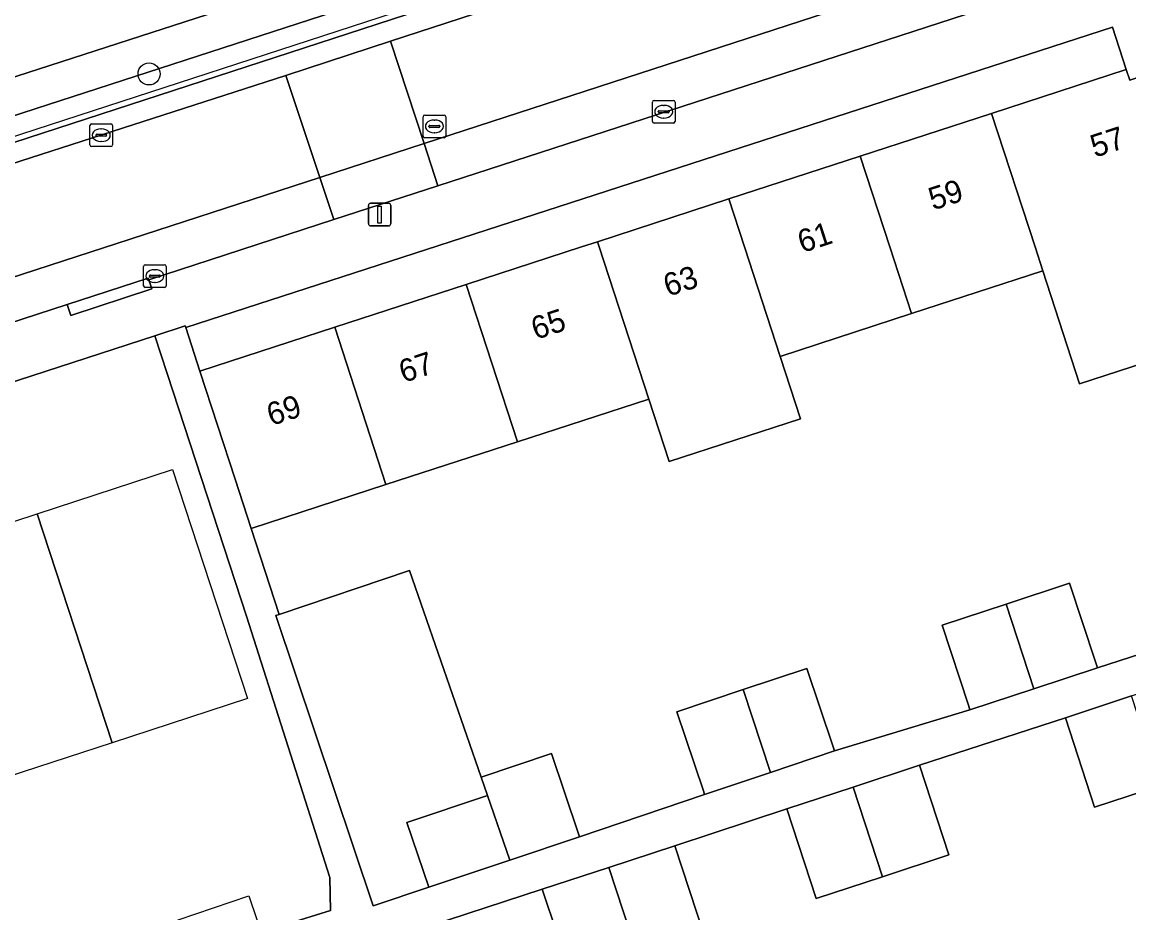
# Model space of a CAD drawing. Extents: x 158086 to 159499, y 382904 to 383981.
# Drawn here: x 159252.9 to 159301.76, y 382970.59 to 383009.93 of the extents above; entities that cross this region are included whole.
import ezdxf

# ---------------------------------------------------------------- set-up
doc = ezdxf.new("R2010")
doc.units = 0
for name, color, linetype in [('IMGEO_Boom', 7, 'Continuous'), ('IMGEO_Erf', 7, 'Continuous'), ('IMGEO_Groenvoorziening', 7, 'Continuous'), ('IMGEO_Haag', 7, 'Continuous'), ('IMGEO_Hek', 7, 'Continuous'), ('IMGEO_Kolk', 7, 'Continuous'), ('IMGEO_Lichtmast', 7, 'Continuous'), ('IMGEO_Pand', 7, 'Continuous'), ('IMGEO_Pand_nummerreeks', 7, 'Continuous'), ('IMGEO_Pand_vergunning_verleend', 7, 'Continuous'), ('IMGEO_Parkeervlak_open', 7, 'Continuous'), ('IMGEO_Rijbaan_lokaal_open', 7, 'Continuous'), ('IMGEO_Rioolput', 7, 'Continuous'), ('IMGEO_Voetpad_open', 7, 'Continuous')]:
    doc.layers.add(name, color=color, linetype=linetype)

msp = doc.modelspace()

# ---------------------------------------------------------------- linework, layer by layer
at = {"layer": 'IMGEO_Boom'}
msp.add_circle((159258.503, 383007.643), 0.489, dxfattribs=at)
at = {"layer": 'IMGEO_Erf'}
msp.add_lwpolyline([(159295.698, 383005.9), (159301.65, 383007.839), (159301.039, 383009.71), (159260.119, 382996.447), (159260.748, 382994.513), (159266.7, 382996.452), (159272.5, 382998.342), (159277.589, 383000), (159278.3, 383000.232), (159284.099, 383002.121), (159289.898, 383004.01)], close=True, dxfattribs=at)
for points in [[(159304.799, 382995.656), (159299.588, 382993.958), (159297.964, 382998.943), (159292.164, 382997.056), (159286.364, 382995.17), (159287.26, 382992.417), (159281.46, 382990.53), (159280.564, 382993.283), (159274.763, 382991.397), (159268.962, 382989.51), (159263.01, 382987.574), (159264.248, 382983.777), (159270.008, 382985.706), (159273.16, 382976.594), (159276.268, 382977.635), (159277.442, 382974.131), (159277.502, 382973.953), (159283.029, 382975.822), (159282.975, 382975.984), (159281.807, 382979.47), (159284.737, 382980.452), (159287.545, 382981.392), (159288.707, 382977.923), (159288.767, 382977.744), (159294.744, 382979.564), (159294.675, 382979.773), (159293.513, 382983.294), (159296.34, 382984.226), (159299.143, 382985.151), (159300.288, 382981.68), (159300.373, 382981.421), (159303.246, 382982.341)], [(159257.677, 382968.573), (159260.769, 382969.076), (159261.922, 382969.264), (159266.519, 382970.695), (159266.482, 382972.159), (159262.803, 382983.692), (159259.568, 382993.606), (159258.76, 382996.08), (159214.706, 382981.748), (159213.31, 382981.294), (159198.325, 382976.442), (159190.858, 382974.025), (159188.086, 382971.509), (159185.212, 382957.789), (159182.007, 382942.147), (159181.621, 382940.276), (159183.582, 382936.837), (159192.563, 382936.25), (159211.574, 382935.842), (159223.109, 382936.368), (159224.421, 382936.428)], [(159303.177, 382976.222), (159300.249, 382975.257), (159298.966, 382979.214), (159292.517, 382977.116), (159293.813, 382973.15), (159290.884, 382972.19), (159287.955, 382971.23), (159286.66, 382975.19), (159281.715, 382973.56), (159283.01, 382969.609)], [(159277.186, 382967.7), (159275.858, 382971.637), (159270.876, 382970.009)]]:
    msp.add_lwpolyline(points, dxfattribs=at)
at = {"layer": 'IMGEO_Groenvoorziening'}
for points in [[(159394.591, 383061.6), (159382.08, 383100.028), (159376.442, 383117.825), (159376.239, 383117.76), (159377.099, 383115.09), (159382.015, 383099.425), (159394.354, 383061.521), (159394.742, 383059.92), (159394.852, 383058.864), (159394.851, 383057.802), (159394.74, 383056.747), (159394.518, 383055.708), (159394.189, 383054.699), (159393.757, 383053.729), (159392.761, 383052.242), (159392.064, 383051.469), (159391.291, 383050.772), (159390.448, 383050.16), (159389.547, 383049.64), (159388.596, 383049.216), (159285.231, 383015.529), (159284.949, 383016.331), (159234.68, 383000)], [(159238.374, 383000), (159388.686, 383048.983)]]:
    msp.add_lwpolyline(points, dxfattribs=at)
for points in [[(159262.51, 383080.083), (159170.278, 383051.14), (159073.361, 383019.728), (159072.548, 383017.804), (159094.248, 382956.684), (159183.625, 382985.215), (159284.422, 383017.829)], [(159284.949, 383016.331), (159284.422, 383017.829), (159183.625, 382985.215), (159184.112, 382983.572), (159234.68, 383000)]]:
    msp.add_lwpolyline(points, close=True, dxfattribs=at)
at = {"layer": 'IMGEO_Haag'}
for points in [[(159394.591, 383061.6), (159382.08, 383100.028), (159376.442, 383117.825), (159376.239, 383117.76), (159377.099, 383115.09), (159382.015, 383099.425), (159394.354, 383061.521), (159394.742, 383059.92), (159394.852, 383058.864), (159394.851, 383057.802), (159394.74, 383056.747), (159394.518, 383055.708), (159394.189, 383054.699), (159393.757, 383053.729), (159392.761, 383052.242), (159392.064, 383051.469), (159391.291, 383050.772), (159390.448, 383050.16), (159389.547, 383049.64), (159388.596, 383049.216), (159285.231, 383015.529), (159284.949, 383016.331), (159234.68, 383000)], [(159238.374, 383000), (159388.686, 383048.983)]]:
    msp.add_lwpolyline(points, dxfattribs=at)
at = {"layer": 'IMGEO_Hek'}
msp.add_lwpolyline([(159285.231, 383015.529), (159237.58, 383000)], dxfattribs=at)
at = {"layer": 'IMGEO_Kolk'}
for p, q in [((159280.726, 383005.547), (159280.726, 383006.399)), ((159280.801, 383006.473), (159281.653, 383006.473)), ((159281.727, 383006.399), (159281.727, 383005.547)), ((159280.985, 383005.967), (159280.985, 383005.979)), ((159281.423, 383005.93), (159281.025, 383005.93)), ((159281.028, 383006.016), (159281.426, 383006.016)), ((159281.214, 383006.253), (159281.239, 383006.253)), ((159281.469, 383005.979), (159281.469, 383005.967)), ((159255.889, 383004.511), (159255.889, 383005.363)), ((159255.964, 383005.437), (159256.816, 383005.437)), ((159256.89, 383005.363), (159256.89, 383004.511)), ((159281.653, 383005.473), (159280.801, 383005.473)), ((159281.237, 383005.693), (159281.212, 383005.693)), ((159256.148, 383004.931), (159256.148, 383004.943)), ((159256.586, 383004.894), (159256.188, 383004.894)), ((159256.191, 383004.98), (159256.589, 383004.98)), ((159256.377, 383005.217), (159256.402, 383005.217)), ((159256.632, 383004.943), (159256.632, 383004.931)), ((159256.816, 383004.437), (159255.964, 383004.437)), ((159256.4, 383004.657), (159256.375, 383004.657)), ((159258.257, 382998.289), (159258.257, 382999.141)), ((159258.332, 382999.215), (159259.184, 382999.215)), ((159258.745, 382998.995), (159258.77, 382998.995)), ((159259.258, 382999.141), (159259.258, 382998.289)), ((159258.516, 382998.709), (159258.516, 382998.721)), ((159258.954, 382998.672), (159258.556, 382998.672)), ((159258.559, 382998.758), (159258.957, 382998.758)), ((159259, 382998.721), (159259, 382998.709)), ((159259.184, 382998.215), (159258.332, 382998.215)), ((159258.768, 382998.435), (159258.743, 382998.435))]:
    msp.add_line(p, q, dxfattribs=at)
for points in [[(159280.726, 383005.547), (159280.726, 383006.399)], [(159280.801, 383006.473), (159281.653, 383006.473)], [(159281.727, 383006.399), (159281.727, 383005.547)], [(159255.889, 383004.511), (159255.889, 383005.363)], [(159255.964, 383005.437), (159256.816, 383005.437)], [(159256.89, 383005.363), (159256.89, 383004.511)], [(159281.653, 383005.473), (159280.801, 383005.473)], [(159256.816, 383004.437), (159255.964, 383004.437)], [(159258.257, 382998.289), (159258.257, 382999.141)], [(159258.332, 382999.215), (159259.184, 382999.215)], [(159259.258, 382999.141), (159259.258, 382998.289)], [(159259.184, 382998.215), (159258.332, 382998.215)]]:
    msp.add_lwpolyline(points, dxfattribs=at)
for centre, radius, start, end in [((159280.803, 383006.397), 0.0765, 91.552, 178.448), ((159280.803, 383006.397), 0.0765, 91.552, 178.448), ((159281.651, 383006.397), 0.0765, 1.552, 88.448), ((159281.651, 383006.397), 0.0765, 1.552, 88.448), ((159281.025, 383005.976), 0.0403, 85.8775, 175.7526), ((159281.022, 383005.966), 0.0366, 178.938, 274.7102), ((159281.426, 383005.973), 0.043, 264.8664, 352.4533), ((159281.43, 383005.978), 0.0386, 1.7309, 96.639), ((159255.966, 383005.361), 0.0765, 91.552, 178.448), ((159255.966, 383005.361), 0.0765, 91.552, 178.448), ((159256.814, 383005.361), 0.0765, 1.552, 88.448), ((159256.814, 383005.361), 0.0765, 1.552, 88.448), ((159280.803, 383005.549), 0.0765, 181.552, 268.448), ((159280.803, 383005.549), 0.0765, 181.552, 268.448), ((159281.651, 383005.549), 0.0765, 271.552, 358.448), ((159281.651, 383005.549), 0.0765, 271.552, 358.448), ((159256.188, 383004.94), 0.0403, 85.8775, 175.7526), ((159256.185, 383004.93), 0.0366, 178.938, 274.7102), ((159256.589, 383004.937), 0.043, 264.8664, 352.4533), ((159256.593, 383004.942), 0.0386, 1.7309, 96.639), ((159255.966, 383004.513), 0.0765, 181.552, 268.448), ((159255.966, 383004.513), 0.0765, 181.552, 268.448), ((159256.814, 383004.513), 0.0765, 271.552, 358.448), ((159256.814, 383004.513), 0.0765, 271.552, 358.448), ((159258.334, 382999.139), 0.0765, 91.552, 178.448), ((159258.334, 382999.139), 0.0765, 91.552, 178.448), ((159259.182, 382999.139), 0.0765, 1.552, 88.448), ((159259.182, 382999.139), 0.0765, 1.552, 88.448), ((159258.556, 382998.718), 0.0403, 85.8775, 175.7526), ((159258.553, 382998.708), 0.0366, 178.938, 274.7102), ((159258.957, 382998.715), 0.043, 264.8664, 352.4533), ((159258.961, 382998.72), 0.0386, 1.7309, 96.639), ((159258.334, 382998.291), 0.0765, 181.552, 268.448), ((159258.334, 382998.291), 0.0765, 181.552, 268.448), ((159259.182, 382998.291), 0.0765, 271.552, 358.448), ((159259.182, 382998.291), 0.0765, 271.552, 358.448)]:
    msp.add_arc(centre, radius, start, end, dxfattribs=at)
for centre, major_axis, ratio, start_param, end_param in [((159281.213, 383005.973), (-0.387, 0.002), 0.722429, 4.712389, 7.853982), ((159281.238, 383005.973), (-0.39, 0.002), 0.717154, 1.570796, 4.712389), ((159256.376, 383004.937), (-0.387, 0.002), 0.722429, 4.712389, 7.853982), ((159256.401, 383004.937), (-0.39, 0.002), 0.717154, 1.570796, 4.712389), ((159258.744, 382998.715), (-0.387, 0.002), 0.722429, 4.712389, 7.853982), ((159258.769, 382998.715), (-0.39, 0.002), 0.717154, 1.570796, 4.712389)]:
    msp.add_ellipse(centre, major_axis=major_axis, ratio=ratio, start_param=start_param, end_param=end_param, dxfattribs=at)
at = {"layer": 'IMGEO_Lichtmast'}
for p, q in [((159268.285, 383001.932), (159269.075, 383001.932)), ((159269.075, 383001.932), (159268.285, 383001.932)), ((159268.185, 383001.032), (159268.185, 383001.832)), ((159268.185, 383001.832), (159268.185, 383001.032)), ((159269.175, 383001.832), (159269.175, 383001.032)), ((159269.175, 383001.032), (159269.175, 383001.832)), ((159269.075, 383000.932), (159268.285, 383000.932)), ((159268.285, 383000.932), (159269.075, 383000.932))]:
    msp.add_line(p, q, dxfattribs=at)
msp.add_lwpolyline([(159268.605, 383001.807), (159268.755, 383001.807), (159268.755, 383001.057), (159268.605, 383001.057), (159268.605, 383001.807)], dxfattribs=at)
for centre, start, end in [((159268.285, 383001.832), 90, 180), ((159268.285, 383001.832), 90, 180), ((159269.075, 383001.832), 0, 90), ((159269.075, 383001.832), 360, 90), ((159268.285, 383001.032), 180, 270), ((159268.285, 383001.032), 180, 270), ((159269.075, 383001.032), 270, 0), ((159269.075, 383001.032), 270, 0)]:
    msp.add_arc(centre, 0.1, start, end, dxfattribs=at)
at = {"layer": 'IMGEO_Pand'}
for points in [[(159295.698, 383005.9), (159297.619, 383000), (159297.964, 382998.943), (159299.588, 382993.958), (159304.799, 382995.656), (159304.009, 382998.08), (159304.746, 382998.32), (159305.207, 382996.903), (159308.374, 382997.933), (159307.702, 383000), (159306.518, 383003.64), (159304.972, 383008.394), (159301.805, 383007.364), (159301.65, 383007.839)], [(159292.164, 382997.056), (159297.964, 382998.943), (159297.619, 383000), (159295.698, 383005.9), (159289.898, 383004.01), (159291.205, 383000)], [(159292.164, 382997.056), (159291.205, 383000), (159289.898, 383004.01), (159284.099, 383002.121), (159284.79, 383000), (159286.364, 382995.17)], [(159284.79, 383000), (159284.099, 383002.121), (159278.3, 383000.232), (159278.376, 383000), (159280.564, 382993.283), (159281.46, 382990.53), (159287.26, 382992.417), (159286.364, 382995.17)], [(159278.3, 383000.232), (159277.589, 383000), (159272.5, 382998.342), (159274.763, 382991.397), (159280.564, 382993.283), (159278.376, 383000)], [(159268.962, 382989.51), (159274.763, 382991.397), (159272.5, 382998.342), (159266.7, 382996.452)], [(159268.962, 382989.51), (159266.7, 382996.452), (159260.748, 382994.513), (159262.301, 382989.748), (159263.01, 382987.574)], [(159270.008, 382985.706), (159264.248, 382983.777), (159264.099, 382983.727), (159268.394, 382970.9), (159270.848, 382971.723), (159269.888, 382974.588), (159273.441, 382975.779), (159273.16, 382976.594)], [(159299.143, 382985.151), (159296.34, 382984.226), (159297.56, 382980.493), (159300.373, 382981.421), (159300.288, 382981.68)], [(159296.34, 382984.226), (159293.513, 382983.294), (159294.675, 382979.773), (159294.744, 382979.564), (159297.56, 382980.493)], [(159287.545, 382981.392), (159284.737, 382980.452), (159285.936, 382976.796), (159288.767, 382977.744), (159288.707, 382977.923)], [(159284.737, 382980.452), (159281.807, 382979.47), (159282.975, 382975.984), (159283.029, 382975.822), (159285.936, 382976.796)], [(159301.875, 382980.172), (159298.966, 382979.214), (159300.249, 382975.257), (159303.177, 382976.222)], [(159276.268, 382977.635), (159273.16, 382976.594), (159273.441, 382975.779), (159274.429, 382972.923), (159277.502, 382973.953), (159277.442, 382974.131)], [(159292.517, 382977.116), (159289.585, 382976.152), (159290.884, 382972.19), (159293.813, 382973.15)], [(159289.585, 382976.152), (159286.66, 382975.19), (159287.955, 382971.23), (159290.884, 382972.19)], [(159273.441, 382975.779), (159269.888, 382974.588), (159270.848, 382971.723), (159274.429, 382972.923)], [(159281.715, 382973.56), (159278.803, 382972.604), (159280.098, 382968.655), (159283.01, 382969.609)], [(159278.803, 382972.604), (159275.858, 382971.637), (159277.186, 382967.7), (159280.098, 382968.655)]]:
    msp.add_lwpolyline(points, close=True, dxfattribs=at)
at = {"layer": 'IMGEO_Pand_vergunning_verleend'}
for points in [[(159253.567, 382988.216), (159259.542, 382990.169), (159262.846, 382980.062), (159256.871, 382978.108)], [(159247.591, 382986.262), (159253.567, 382988.216), (159256.871, 382978.108), (159250.895, 382976.155)], [(159259.784, 382970.288), (159262.906, 382971.342), (159263.594, 382969.304), (159260.472, 382968.25)]]:
    msp.add_lwpolyline(points, close=True, dxfattribs=at)
at = {"layer": 'IMGEO_Parkeervlak_open'}
for points in [[(159300.225, 383012.124), (159303.854, 383013.303), (159316.424, 383017.39), (159315.79, 383019.254), (159270.641, 383004.568), (159271.253, 383002.704), (159299.088, 383011.754)], [(159270.641, 383004.568), (159266.046, 383003.074), (159266.666, 383001.213), (159271.253, 383002.704)], [(159254.892, 382997.454), (159258.466, 382998.621), (159258.488, 382998.554), (159266.666, 383001.213), (159266.046, 383003.074), (159225.467, 382989.886), (159226.05, 382988.067)]]:
    msp.add_lwpolyline(points, close=True, dxfattribs=at)
at = {"layer": 'IMGEO_Rijbaan_lokaal_open'}
for points in [[(159269.156, 383009.09), (159270.641, 383004.568), (159315.79, 383019.254), (159314.249, 383023.78)], [(159269.156, 383009.09), (159264.544, 383007.576), (159266.046, 383003.074), (159270.641, 383004.568)], [(159225.467, 382989.886), (159266.046, 383003.074), (159264.544, 383007.576), (159223.99, 382994.494)]]:
    msp.add_lwpolyline(points, close=True, dxfattribs=at)
at = {"layer": 'IMGEO_Rioolput'}
for p, q in [((159270.676, 383005.824), (159271.528, 383005.824)), ((159270.601, 383004.898), (159270.601, 383005.75)), ((159270.86, 383005.318), (159270.86, 383005.33)), ((159270.903, 383005.367), (159271.301, 383005.367)), ((159271.089, 383005.604), (159271.114, 383005.604)), ((159271.344, 383005.33), (159271.344, 383005.318)), ((159271.602, 383005.75), (159271.602, 383004.898)), ((159271.528, 383004.824), (159270.676, 383004.824)), ((159271.298, 383005.281), (159270.9, 383005.281)), ((159271.112, 383005.044), (159271.087, 383005.044))]:
    msp.add_line(p, q, dxfattribs=at)
for points in [[(159270.676, 383005.824), (159271.528, 383005.824)], [(159270.601, 383004.898), (159270.601, 383005.75)], [(159271.602, 383005.75), (159271.602, 383004.898)], [(159271.528, 383004.824), (159270.676, 383004.824)]]:
    msp.add_lwpolyline(points, dxfattribs=at)
for centre, radius, start, end in [((159270.678, 383005.748), 0.0765, 91.552, 178.448), ((159270.678, 383005.748), 0.0765, 91.552, 178.448), ((159271.526, 383005.748), 0.0765, 1.552, 88.448), ((159271.526, 383005.748), 0.0765, 1.552, 88.448), ((159270.9, 383005.327), 0.0403, 85.8775, 175.7526), ((159270.897, 383005.317), 0.0366, 178.938, 274.7102), ((159271.301, 383005.324), 0.043, 264.8664, 352.4533), ((159271.305, 383005.329), 0.0386, 1.7309, 96.639), ((159270.678, 383004.9), 0.0765, 181.552, 268.448), ((159270.678, 383004.9), 0.0765, 181.552, 268.448), ((159271.526, 383004.9), 0.0765, 271.552, 358.448), ((159271.526, 383004.9), 0.0765, 271.552, 358.448)]:
    msp.add_arc(centre, radius, start, end, dxfattribs=at)
for centre, major_axis, ratio, start_param, end_param in [((159271.088, 383005.324), (-0.387, 0.002), 0.722429, 4.712389, 7.853982), ((159271.113, 383005.324), (-0.39, 0.002), 0.717154, 1.570796, 4.712389)]:
    msp.add_ellipse(centre, major_axis=major_axis, ratio=ratio, start_param=start_param, end_param=end_param, dxfattribs=at)
at = {"layer": 'IMGEO_Voetpad_open'}
for points in [[(159388.686, 383048.983), (159238.374, 383000), (159184.451, 382982.428), (159167.065, 382976.763), (159165.938, 382970.978), (159172.213, 382969.774), (159171.839, 382967.86), (159172.143, 382967.796), (159172.623, 382968.032), (159172.869, 382967.988), (159177.026, 382967.241), (159177.897, 382967.084), (159177.989, 382967.543), (159178.326, 382968.994)], [(159186.044, 382982.046), (159219.388, 382992.93), (159223.99, 382994.494), (159264.544, 383007.576), (159269.156, 383009.09), (159314.249, 383023.78), (159318.834, 383025.268), (159357.609, 383037.846), (159362.19, 383039.334), (159388.987, 383048.048), (159392.011, 383049.031)], [(159301.039, 383009.71), (159301.65, 383007.839), (159301.805, 383007.364), (159304.972, 383008.394), (159306.264, 383008.814), (159306.105, 383009.303), (159305.506, 383011.139), (159346.378, 383024.461), (159346.978, 383022.63), (159347.146, 383022.117), (159348.223, 383018.815), (159350.38, 383019.518), (159349.879, 383021.061), (159380.323, 383030.961), (159390.811, 383034.377), (159409.27, 383040.437), (159408.385, 383042.674), (159390.043, 383036.688), (159388.082, 383042.789), (159377.578, 383039.358), (159379.576, 383033.227), (159350.459, 383023.804), (159348.487, 383029.908), (159344.931, 383028.763)], [(159342.52, 383025.873), (159321.028, 383018.886), (159316.424, 383017.39), (159303.854, 383013.303), (159303.991, 383012.876), (159300.359, 383011.705), (159300.225, 383012.124), (159299.088, 383011.754), (159271.253, 383002.704), (159266.666, 383001.213), (159258.488, 382998.554), (159258.621, 382998.146), (159255.047, 382996.979), (159254.892, 382997.454), (159226.05, 382988.067), (159221.463, 382986.578), (159193.837, 382977.61)], [(159183.684, 382971.137), (159190.858, 382974.025), (159198.325, 382976.442), (159213.31, 382981.294), (159214.706, 382981.748), (159258.76, 382996.08), (159260.097, 382996.515), (159260.119, 382996.447), (159301.039, 383009.71)], [(159270.876, 382970.009), (159275.858, 382971.637), (159278.803, 382972.604), (159281.715, 382973.56), (159286.66, 382975.19), (159289.585, 382976.152), (159292.517, 382977.116), (159298.966, 382979.214), (159301.875, 382980.172), (159304.801, 382981.136), (159309.752, 382982.74), (159312.681, 382983.7), (159315.61, 382984.66), (159320.604, 382986.307), (159323.546, 382987.273), (159326.461, 382988.231), (159328.173, 382989.174), (159329.385, 382989.745), (159330.21, 382990.017), (159332.496, 382990.769), (159361.473, 383000.053)], [(159303.246, 382982.341), (159300.373, 382981.421), (159297.56, 382980.493), (159294.744, 382979.564), (159288.767, 382977.744), (159285.936, 382976.796), (159283.029, 382975.822), (159277.502, 382973.953), (159274.429, 382972.923), (159270.848, 382971.723), (159268.394, 382970.9), (159264.099, 382983.727), (159264.248, 382983.777), (159263.01, 382987.574), (159262.301, 382989.748), (159260.748, 382994.513), (159260.119, 382996.447), (159260.097, 382996.515), (159258.76, 382996.08), (159259.568, 382993.606), (159262.803, 382983.692), (159266.482, 382972.159), (159266.519, 382970.695), (159261.922, 382969.264)]]:
    msp.add_lwpolyline(points, dxfattribs=at)
msp.add_lwpolyline([(159258.621, 382998.146), (159258.488, 382998.554), (159258.466, 382998.621), (159254.892, 382997.454), (159255.047, 382996.979)], close=True, dxfattribs=at)

# ---------------------------------------------------------------- texts
at = {"layer": 'IMGEO_Pand_nummerreeks'}
for s, rotation, p in [('57', 18.0458, (159300.261, 383003.938)), ('59', 18.0458, (159293.116, 383001.609)), ('61', 18.0428, (159287.338, 382999.727)), ('63', 18.0482, (159281.411, 382997.796)), ('65', 18.046, (159275.573, 382995.894)), ('67', 18.046, (159269.735, 382993.992)), ('69', 18.046, (159263.897, 382992.09))]:
    msp.add_text(s, height=1, rotation=rotation, dxfattribs=at).set_placement(p)

doc.saveas('drawing.dxf')
